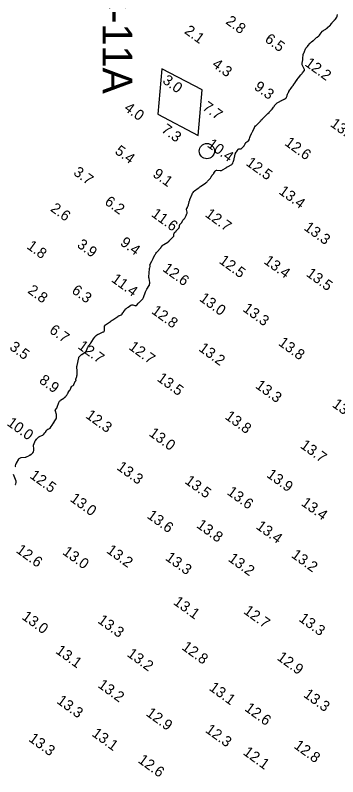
# Model space of a CAD drawing. Extents: x 815352 to 820877, y 582403 to 597439.
# Drawn here: x 819252.3 to 819404.5, y 587881.6 to 588241.6 of the extents above; entities that cross this region are included whole.
import ezdxf

# ---------------------------------------------------------------- set-up
doc = ezdxf.new("R2010")
doc.units = 0
for name, color, linetype in [('V-CHAN-NAID', 7, 'Continuous'), ('V-CONT-EL12', 7, 'Continuous'), ('V-TOPO-SOUN', 7, 'Continuous')]:
    doc.layers.add(name, color=color, linetype=linetype)

msp = doc.modelspace()

# ---------------------------------------------------------------- linework, layer by layer
at = {"layer": 'V-CHAN-NAID'}
msp.add_lwpolyline([(819338.7, 588184.78), (819340.58, 588206.33), (819321.4, 588216.35), (819319.53, 588194.79)], close=True, dxfattribs=at)
msp.add_circle((819342.74, 588177.41), 3.6, dxfattribs=at)
at = {"layer": 'V-CONT-EL12'}
for points in [[(819252.29, 588028.07), (819252.34, 588028.23), (819252.39, 588028.4), (819252.43, 588028.57), (819252.57, 588029.24), (819252.61, 588029.41), (819252.66, 588029.57), (819252.73, 588029.72), (819252.81, 588029.87), (819253.92, 588031.73), (819254.15, 588032.03), (819254.43, 588032.26), (819254.75, 588032.42), (819255.12, 588032.5), (819257.09, 588032.72), (819257.29, 588032.75), (819257.49, 588032.8), (819257.67, 588032.87), (819257.85, 588032.96), (819258.64, 588033.4), (819258.78, 588033.48), (819258.92, 588033.55), (819259.05, 588033.63), (819259.19, 588033.71), (819259.83, 588034.05), (819259.92, 588034.11), (819260.01, 588034.17), (819260.1, 588034.25), (819260.17, 588034.33), (819260.57, 588034.77), (819260.59, 588034.8), (819260.62, 588034.83), (819260.64, 588034.85), (819260.67, 588034.88), (819260.76, 588034.98), (819260.79, 588035.01), (819260.8, 588035.03), (819260.82, 588035.07), (819260.83, 588035.1), (819261.03, 588036.14), (819261.06, 588036.32), (819261.08, 588036.51), (819261.07, 588036.69), (819261.05, 588036.88), (819260.92, 588037.83), (819260.9, 588038.05), (819260.91, 588038.26), (819260.95, 588038.47), (819261.02, 588038.68), (819261.67, 588040.37), (819261.72, 588040.49), (819261.79, 588040.6), (819261.86, 588040.71), (819261.95, 588040.81), (819262.33, 588041.19), (819262.42, 588041.28), (819262.51, 588041.37), (819262.61, 588041.47), (819262.7, 588041.57), (819263.2, 588042.09), (819263.31, 588042.21), (819263.44, 588042.3), (819263.58, 588042.39), (819263.73, 588042.46), (819265.14, 588043.03), (819265.32, 588043.12), (819265.49, 588043.23), (819265.64, 588043.37), (819265.77, 588043.52), (819266.29, 588044.19), (819266.41, 588044.35), (819266.53, 588044.51), (819266.65, 588044.67), (819266.77, 588044.83), (819267.27, 588045.51), (819267.39, 588045.64), (819267.52, 588045.77), (819267.66, 588045.87), (819267.81, 588045.96), (819268.47, 588046.29), (819268.62, 588046.38), (819268.76, 588046.49), (819268.88, 588046.61), (819268.99, 588046.76), (819269.99, 588048.31), (819270.04, 588048.39), (819270.1, 588048.47), (819270.16, 588048.55), (819270.22, 588048.63), (819270.56, 588049.03), (819270.58, 588049.06), (819270.6, 588049.09), (819270.61, 588049.13), (819270.61, 588049.17), (819270.62, 588049.32), (819270.63, 588049.36), (819270.64, 588049.4), (819270.65, 588049.43), (819270.67, 588049.47), (819271.59, 588050.89), (819271.62, 588050.93), (819271.64, 588050.98), (819271.66, 588051.03), (819271.68, 588051.08), (819271.75, 588051.29), (819271.76, 588051.34), (819271.77, 588051.39), (819271.78, 588051.45), (819271.79, 588051.5), (819271.83, 588052.24), (819271.83, 588052.39), (819271.82, 588052.52), (819271.8, 588052.66), (819271.76, 588052.8), (819271.22, 588054.42), (819271.18, 588054.59), (819271.18, 588054.76), (819271.23, 588054.92), (819271.32, 588055.08), (819271.75, 588055.68), (819271.85, 588055.84), (819271.94, 588056), (819272.02, 588056.16), (819272.09, 588056.33), (819272.89, 588058.55), (819273.03, 588058.85), (819273.2, 588059.12), (819273.42, 588059.36), (819273.68, 588059.57), (819275.18, 588060.6), (819275.26, 588060.66), (819275.35, 588060.72), (819275.43, 588060.78), (819275.51, 588060.85), (819275.85, 588061.11), (819275.92, 588061.17), (819275.99, 588061.24), (819276.06, 588061.31), (819276.12, 588061.38), (819276.36, 588061.7), (819276.42, 588061.78), (819276.47, 588061.86), (819276.53, 588061.94), (819276.58, 588062.03), (819276.97, 588062.69), (819277.05, 588062.83), (819277.14, 588062.97), (819277.23, 588063.11), (819277.32, 588063.24), (819277.92, 588064.16), (819278.03, 588064.34), (819278.14, 588064.52), (819278.23, 588064.71), (819278.31, 588064.9), (819278.68, 588065.78), (819278.75, 588065.92), (819278.83, 588066.04), (819278.94, 588066.14), (819279.05, 588066.23), (819279.56, 588066.57), (819279.68, 588066.66), (819279.78, 588066.76), (819279.86, 588066.88), (819279.93, 588067.01), (819280.37, 588068.16), (819280.41, 588068.25), (819280.46, 588068.34), (819280.51, 588068.42), (819280.58, 588068.5), (819280.9, 588068.86), (819280.94, 588068.9), (819280.96, 588068.95), (819280.97, 588069), (819280.97, 588069.06), (819280.94, 588069.28), (819280.94, 588069.34), (819280.94, 588069.4), (819280.95, 588069.45), (819280.96, 588069.51), (819281.34, 588070.81), (819281.37, 588070.9), (819281.39, 588071), (819281.41, 588071.1), (819281.43, 588071.2), (819281.48, 588071.59), (819281.49, 588071.69), (819281.49, 588071.79), (819281.49, 588071.89), (819281.49, 588071.99), (819281.46, 588072.66), (819281.46, 588072.81), (819281.45, 588072.95), (819281.45, 588073.1), (819281.45, 588073.24), (819281.42, 588075.63), (819281.42, 588075.67), (819281.42, 588075.7), (819281.42, 588075.73), (819281.43, 588075.77), (819281.46, 588075.9), (819281.47, 588075.94), (819281.48, 588075.97), (819281.49, 588076), (819281.5, 588076.04), (819282.23, 588079.59), (819282.28, 588079.78), (819282.36, 588079.95), (819282.46, 588080.11), (819282.59, 588080.25), (819283.16, 588080.79), (819283.3, 588080.92), (819283.45, 588081.05), (819283.6, 588081.17), (819283.76, 588081.29), (819284.9, 588082.11), (819285, 588082.18), (819285.1, 588082.26), (819285.2, 588082.33), (819285.29, 588082.4), (819285.68, 588082.69), (819285.77, 588082.76), (819285.85, 588082.85), (819285.91, 588082.95), (819285.96, 588083.05), (819286.6, 588084.68), (819286.67, 588084.83), (819286.75, 588084.98), (819286.84, 588085.13), (819286.94, 588085.27), (819287.44, 588085.91), (819287.5, 588086), (819287.56, 588086.08), (819287.63, 588086.17), (819287.68, 588086.25), (819287.92, 588086.6), (819287.98, 588086.68), (819288.04, 588086.77), (819288.09, 588086.86), (819288.15, 588086.94), (819289.51, 588089.07), (819289.6, 588089.2), (819289.68, 588089.32), (819289.78, 588089.43), (819289.88, 588089.55), (819290.32, 588090.03), (819290.4, 588090.12), (819290.49, 588090.2), (819290.58, 588090.28), (819290.68, 588090.35), (819291.08, 588090.62), (819291.19, 588090.69), (819291.29, 588090.75), (819291.4, 588090.8), (819291.51, 588090.85), (819293.84, 588091.88), (819294.09, 588092.03), (819294.28, 588092.23), (819294.39, 588092.48), (819294.43, 588092.77), (819294.47, 588094.6), (819294.48, 588094.64), (819294.48, 588094.68), (819294.49, 588094.71), (819294.51, 588094.75), (819294.57, 588094.89), (819294.59, 588094.92), (819294.61, 588094.95), (819294.63, 588094.98), (819294.65, 588095.02), (819294.78, 588095.19), (819294.81, 588095.22), (819294.84, 588095.26), (819294.87, 588095.29), (819294.91, 588095.32), (819297.22, 588096.88), (819297.6, 588097.14), (819297.99, 588097.4), (819298.38, 588097.66), (819298.76, 588097.92), (819300.72, 588099.24), (819300.9, 588099.35), (819301.09, 588099.46), (819301.28, 588099.56), (819301.48, 588099.65), (819302.38, 588100.03), (819302.51, 588100.1), (819302.64, 588100.19), (819302.74, 588100.3), (819302.83, 588100.43), (819303.14, 588100.99), (819303.22, 588101.13), (819303.31, 588101.26), (819303.4, 588101.39), (819303.5, 588101.51), (819304.56, 588102.75), (819304.78, 588102.99), (819305.01, 588103.21), (819305.25, 588103.41), (819305.52, 588103.61), (819306.83, 588104.5), (819307.05, 588104.62), (819307.28, 588104.69), (819307.52, 588104.7), (819307.76, 588104.65), (819308.77, 588104.36), (819309.01, 588104.32), (819309.23, 588104.35), (819309.44, 588104.44), (819309.62, 588104.6), (819310.36, 588105.4), (819310.54, 588105.6), (819310.72, 588105.8), (819310.91, 588105.99), (819311.1, 588106.18), (819312.07, 588107.14), (819312.28, 588107.37), (819312.46, 588107.62), (819312.62, 588107.89), (819312.75, 588108.17), (819313.8, 588110.82), (819313.94, 588111.16), (819314.1, 588111.5), (819314.27, 588111.82), (819314.46, 588112.15), (819315.55, 588113.93), (819315.58, 588113.99), (819315.61, 588114.06), (819315.64, 588114.13), (819315.66, 588114.2), (819315.72, 588114.52), (819315.73, 588114.58), (819315.75, 588114.65), (819315.76, 588114.71), (819315.77, 588114.77), (819315.81, 588115.03), (819315.82, 588115.09), (819315.83, 588115.15), (819315.82, 588115.22), (819315.81, 588115.28), (819315.47, 588117.16), (819315.45, 588117.23), (819315.44, 588117.3), (819315.42, 588117.37), (819315.4, 588117.44), (819315.33, 588117.71), (819315.32, 588117.78), (819315.31, 588117.85), (819315.31, 588117.92), (819315.31, 588117.99), (819315.64, 588121.73), (819315.66, 588121.86), (819315.68, 588121.99), (819315.72, 588122.12), (819315.77, 588122.24), (819316.01, 588122.81), (819316.04, 588122.88), (819316.04, 588122.96), (819316.03, 588123.03), (819316, 588123.11), (819315.84, 588123.4), (819315.81, 588123.48), (819315.8, 588123.55), (819315.81, 588123.63), (819315.84, 588123.7), (819316.72, 588125.37), (819316.88, 588125.67), (819317.04, 588125.97), (819317.2, 588126.28), (819317.36, 588126.58), (819318.23, 588128.29), (819318.44, 588128.67), (819318.67, 588129.03), (819318.93, 588129.38), (819319.2, 588129.71), (819320.81, 588131.53), (819320.94, 588131.68), (819321.08, 588131.83), (819321.21, 588131.98), (819321.34, 588132.13), (819321.86, 588132.74), (819322, 588132.88), (819322.15, 588133.02), (819322.3, 588133.14), (819322.47, 588133.25), (819324.27, 588134.31), (819324.37, 588134.37), (819324.46, 588134.44), (819324.55, 588134.52), (819324.64, 588134.6), (819324.97, 588134.94), (819325.05, 588135.03), (819325.14, 588135.11), (819325.22, 588135.2), (819325.3, 588135.29), (819327.02, 588137.04), (819327.08, 588137.11), (819327.12, 588137.18), (819327.14, 588137.26), (819327.15, 588137.35), (819327.15, 588137.7), (819327.15, 588137.79), (819327.16, 588137.88), (819327.17, 588137.96), (819327.19, 588138.05), (819327.31, 588138.51), (819327.34, 588138.61), (819327.38, 588138.7), (819327.44, 588138.79), (819327.51, 588138.88), (819328.18, 588139.61), (819328.32, 588139.76), (819328.46, 588139.91), (819328.6, 588140.06), (819328.74, 588140.2), (819329.4, 588140.88), (819329.53, 588141.03), (819329.63, 588141.19), (819329.7, 588141.37), (819329.74, 588141.56), (819329.87, 588142.38), (819329.91, 588142.56), (819329.98, 588142.73), (819330.08, 588142.88), (819330.21, 588143.02), (819330.92, 588143.65), (819330.99, 588143.72), (819331.05, 588143.81), (819331.09, 588143.89), (819331.13, 588143.99), (819331.24, 588144.39), (819331.28, 588144.48), (819331.32, 588144.57), (819331.38, 588144.65), (819331.45, 588144.73), (819331.92, 588145.21), (819332.02, 588145.32), (819332.11, 588145.43), (819332.19, 588145.55), (819332.26, 588145.68), (819332.94, 588146.91), (819333, 588147.04), (819333.06, 588147.17), (819333.12, 588147.3), (819333.16, 588147.43), (819333.34, 588147.96), (819333.37, 588148.1), (819333.39, 588148.23), (819333.4, 588148.37), (819333.38, 588148.51), (819333.19, 588149.85), (819333.18, 588149.97), (819333.19, 588150.09), (819333.22, 588150.2), (819333.27, 588150.31), (819333.52, 588150.78), (819333.57, 588150.87), (819333.62, 588150.96), (819333.67, 588151.06), (819333.71, 588151.15), (819333.89, 588151.53), (819333.94, 588151.62), (819333.97, 588151.72), (819334.01, 588151.82), (819334.03, 588151.92), (819334.38, 588153.38), (819334.45, 588153.66), (819334.54, 588153.93), (819334.63, 588154.2), (819334.73, 588154.47), (819335.73, 588156.96), (819335.95, 588157.43), (819336.23, 588157.85), (819336.56, 588158.23), (819336.95, 588158.56), (819338.65, 588159.86), (819339.04, 588160.16), (819339.44, 588160.45), (819339.84, 588160.74), (819340.24, 588161.02), (819342.23, 588162.4), (819342.45, 588162.56), (819342.65, 588162.73), (819342.85, 588162.91), (819343.04, 588163.11), (819343.82, 588163.97), (819343.97, 588164.13), (819344.11, 588164.3), (819344.24, 588164.48), (819344.37, 588164.66), (819344.95, 588165.49), (819345.04, 588165.62), (819345.13, 588165.74), (819345.22, 588165.87), (819345.31, 588165.99), (819345.69, 588166.47), (819345.79, 588166.59), (819345.88, 588166.72), (819345.97, 588166.84), (819346.05, 588166.97), (819346.7, 588167.94), (819346.85, 588168.11), (819347.03, 588168.23), (819347.24, 588168.3), (819347.47, 588168.3), (819348.97, 588168.16), (819349.29, 588168.16), (819349.6, 588168.21), (819349.9, 588168.31), (819350.19, 588168.46), (819351.79, 588169.48), (819351.85, 588169.52), (819351.9, 588169.57), (819351.96, 588169.61), (819352.02, 588169.66), (819352.23, 588169.85), (819352.28, 588169.9), (819352.34, 588169.94), (819352.4, 588169.99), (819352.46, 588170.02), (819354.48, 588171.13), (819354.62, 588171.23), (819354.74, 588171.34), (819354.84, 588171.47), (819354.92, 588171.62), (819355.21, 588172.25), (819355.27, 588172.41), (819355.33, 588172.57), (819355.38, 588172.73), (819355.42, 588172.9), (819356.1, 588176.02), (819356.13, 588176.15), (819356.18, 588176.26), (819356.24, 588176.37), (819356.31, 588176.48), (819356.63, 588176.89), (819356.71, 588176.99), (819356.79, 588177.09), (819356.87, 588177.19), (819356.95, 588177.3), (819357.69, 588178.29), (819357.78, 588178.39), (819357.88, 588178.45), (819358, 588178.49), (819358.12, 588178.49), (819358.67, 588178.46), (819358.8, 588178.46), (819358.92, 588178.49), (819359.04, 588178.55), (819359.14, 588178.64), (819360.2, 588179.7), (819360.32, 588179.83), (819360.41, 588179.96), (819360.49, 588180.1), (819360.56, 588180.26), (819360.79, 588180.9), (819360.86, 588181.05), (819360.94, 588181.19), (819361.05, 588181.31), (819361.18, 588181.42), (819362.02, 588182.02), (819362.11, 588182.09), (819362.19, 588182.16), (819362.27, 588182.24), (819362.34, 588182.32), (819362.72, 588182.78), (819362.74, 588182.8), (819362.76, 588182.83), (819362.76, 588182.87), (819362.77, 588182.9), (819362.77, 588183.03), (819362.77, 588183.07), (819362.77, 588183.1), (819362.78, 588183.13), (819362.79, 588183.17), (819363.03, 588183.8), (819363.08, 588183.91), (819363.12, 588184.03), (819363.17, 588184.14), (819363.22, 588184.25), (819363.87, 588185.71), (819364, 588185.99), (819364.13, 588186.27), (819364.26, 588186.55), (819364.39, 588186.83), (819365.19, 588188.54), (819365.24, 588188.65), (819365.3, 588188.75), (819365.37, 588188.84), (819365.45, 588188.93), (819365.76, 588189.29), (819365.84, 588189.38), (819365.92, 588189.46), (819366.01, 588189.55), (819366.09, 588189.63), (819368.02, 588191.54), (819368.06, 588191.59), (819368.11, 588191.64), (819368.15, 588191.69), (819368.18, 588191.74), (819368.32, 588191.97), (819368.36, 588192.02), (819368.4, 588192.07), (819368.44, 588192.12), (819368.49, 588192.16), (819368.79, 588192.4), (819368.86, 588192.46), (819368.92, 588192.51), (819368.99, 588192.57), (819369.05, 588192.63), (819370.45, 588194.1), (819370.54, 588194.19), (819370.64, 588194.28), (819370.73, 588194.38), (819370.82, 588194.47), (819371.19, 588194.84), (819371.28, 588194.93), (819371.38, 588195.02), (819371.47, 588195.11), (819371.57, 588195.2), (819372.07, 588195.66), (819372.19, 588195.77), (819372.3, 588195.88), (819372.41, 588195.99), (819372.51, 588196.11), (819373.04, 588196.7), (819373.17, 588196.84), (819373.28, 588196.98), (819373.4, 588197.13), (819373.51, 588197.28), (819374.19, 588198.2), (819374.32, 588198.37), (819374.45, 588198.55), (819374.58, 588198.72), (819374.72, 588198.89), (819375.25, 588199.58), (819375.39, 588199.74), (819375.55, 588199.89), (819375.72, 588200.02), (819375.9, 588200.14), (819377.2, 588200.9), (819377.4, 588201.01), (819377.6, 588201.12), (819377.8, 588201.22), (819378.01, 588201.32), (819378.98, 588201.79), (819379.11, 588201.85), (819379.24, 588201.92), (819379.37, 588202), (819379.49, 588202.07), (819379.98, 588202.39), (819380.1, 588202.47), (819380.19, 588202.57), (819380.26, 588202.69), (819380.32, 588202.82), (819380.56, 588203.59), (819380.62, 588203.76), (819380.68, 588203.94), (819380.75, 588204.11), (819380.82, 588204.27), (819381.14, 588204.97), (819381.22, 588205.14), (819381.31, 588205.3), (819381.4, 588205.47), (819381.5, 588205.63), (819381.94, 588206.29), (819382.05, 588206.45), (819382.16, 588206.61), (819382.27, 588206.78), (819382.38, 588206.94), (819382.92, 588207.75), (819383.04, 588207.93), (819383.17, 588208.11), (819383.29, 588208.29), (819383.42, 588208.47), (819383.93, 588209.18), (819384.05, 588209.36), (819384.18, 588209.54), (819384.31, 588209.72), (819384.44, 588209.89), (819385.42, 588211.23), (819385.42, 588211.23), (819385.43, 588211.24), (819385.43, 588211.25), (819385.43, 588211.26), (819385.44, 588211.3), (819385.45, 588211.31), (819385.45, 588211.32), (819385.45, 588211.33), (819385.46, 588211.34), (819385.73, 588211.8), (819385.78, 588211.88), (819385.84, 588211.96), (819385.89, 588212.03), (819385.95, 588212.1), (819387.11, 588213.45), (819387.3, 588213.68), (819387.49, 588213.9), (819387.68, 588214.13), (819387.86, 588214.36), (819388.6, 588215.28), (819388.75, 588215.51), (819388.81, 588215.76), (819388.79, 588216), (819388.7, 588216.26), (819387.98, 588217.61), (819387.85, 588217.93), (819387.76, 588218.25), (819387.73, 588218.58), (819387.75, 588218.92), (819387.97, 588220.48), (819388, 588220.73), (819388.03, 588220.99), (819388.06, 588221.25), (819388.08, 588221.51), (819388.16, 588222.74), (819388.18, 588222.9), (819388.21, 588223.05), (819388.26, 588223.2), (819388.31, 588223.34), (819388.57, 588223.92), (819388.63, 588224.06), (819388.69, 588224.21), (819388.76, 588224.35), (819388.82, 588224.5), (819389.3, 588225.66), (819389.36, 588225.8), (819389.44, 588225.93), (819389.52, 588226.06), (819389.62, 588226.18), (819390.02, 588226.65), (819390.12, 588226.77), (819390.22, 588226.88), (819390.32, 588227), (819390.42, 588227.12), (819391.53, 588228.46), (819391.66, 588228.61), (819391.81, 588228.75), (819391.96, 588228.89), (819392.13, 588229.01), (819392.8, 588229.48), (819392.96, 588229.6), (819393.12, 588229.73), (819393.27, 588229.86), (819393.42, 588230.01), (819394.08, 588230.7), (819394.23, 588230.85), (819394.39, 588230.99), (819394.56, 588231.13), (819394.74, 588231.26), (819395.59, 588231.84), (819395.7, 588231.93), (819395.8, 588232.02), (819395.89, 588232.12), (819395.97, 588232.23), (819396.27, 588232.69), (819396.35, 588232.8), (819396.43, 588232.91), (819396.51, 588233.02), (819396.59, 588233.13), (819397.34, 588234.03), (819397.46, 588234.17), (819397.59, 588234.29), (819397.73, 588234.4), (819397.87, 588234.49), (819398.6, 588234.92), (819398.7, 588234.98), (819398.8, 588235.05), (819398.89, 588235.11), (819398.99, 588235.18), (819399.37, 588235.46), (819399.47, 588235.54), (819399.56, 588235.61), (819399.65, 588235.69), (819399.74, 588235.76), (819400.78, 588236.69), (819400.9, 588236.81), (819401.02, 588236.93), (819401.13, 588237.07), (819401.23, 588237.21), (819401.61, 588237.79), (819401.71, 588237.93), (819401.81, 588238.07), (819401.92, 588238.21), (819402.04, 588238.33), (819402.97, 588239.32), (819403.01, 588239.36), (819403.05, 588239.4), (819403.08, 588239.44), (819403.12, 588239.48), (819403.27, 588239.63), (819403.3, 588239.67), (819403.34, 588239.71), (819403.37, 588239.75), (819403.4, 588239.79), (819404.04, 588240.67), (819404.13, 588240.8), (819404.2, 588240.94), (819404.25, 588241.08), (819404.29, 588241.23), (819404.43, 588241.95)], [(819252.23, 588019.78), (819252.36, 588019.84), (819252.46, 588019.92), (819252.54, 588020.03), (819252.58, 588020.16), (819252.71, 588020.76), (819252.74, 588020.9), (819252.74, 588021.05), (819252.72, 588021.19), (819252.68, 588021.33), (819251.53, 588024.44)]]:
    msp.add_lwpolyline(points, dxfattribs=at)

# ---------------------------------------------------------------- texts
at = {"layer": 'V-CHAN-NAID'}
msp.add_text('GC-11A', height=14, rotation=270, dxfattribs=at).set_placement((819293.48, 588272.07))
at = {"layer": 'V-TOPO-SOUN'}
for s, p in [('2.8', (819351.27, 588237.94)), ('2.1', (819331.79, 588233.37)), ('6.5', (819369.7, 588229.45)), ('4.3', (819344.84, 588217.57)), ('12.2 ', (819388.62, 588218.05)), ('3.0', (819321.4, 588209.93)), ('9.3', (819364.66, 588206.91)), ('4.0', (819303.3, 588196.91)), ('7.7', (819340.31, 588197.29)), ('7.3', (819320.89, 588186.73)), ('13.2 ', (819400.63, 588189.44)), ('12.6 ', (819379.09, 588180.51)), ('5.4', (819298.94, 588176.56)), ('10.4 ', (819342.53, 588179.7)), ('12.5 ', (819360.83, 588171.03)), ('3.7', (819279.35, 588166.52)), ('9.1', (819316.8, 588165.69)), ('13.4 ', (819376.32, 588157.55)), ('6.2', (819294.12, 588152.58)), ('2.6', (819268.56, 588149.4)), ('11.6 ', (819316.16, 588146.85)), ('12.7 ', (819341.54, 588146.76)), ('13.3 ', (819388.2, 588140.46)), ('9.4', (819301.47, 588133.29)), ('1.8', (819257.37, 588131.64)), ('3.9', (819281.09, 588132.3)), ('12.5 ', (819348.13, 588124.74)), ('13.4 ', (819369.27, 588124.61)), ('12.6 ', (819321.51, 588121)), ('11.4 ', (819297.29, 588115.98)), ('13.5 ', (819389.27, 588118.64)), ('2.8', (819257.8, 588110.68)), ('6.3', (819278.57, 588110.65)), ('13.0 ', (819338.83, 588106.94)), ('12.8 ', (819316.22, 588101.02)), ('13.3 ', (819359.33, 588102.04)), ('6.7', (819268, 588091.88)), ('3.5', (819249.19, 588083.91)), ('12.7 ', (819281.47, 588084.36)), ('12.7 ', (819305.49, 588084.03)), ('13.2 ', (819338.53, 588083.31)), ('13.8 ', (819376.12, 588085.96)), ('8.9', (819263.18, 588068.19)), ('13.5 ', (819318.86, 588069.1)), ('13.3 ', (819365.27, 588065.75)), ('13.7 ', (819401.55, 588056.83)), ('12.3 ', (819285.15, 588051.61)), ('13.8 ', (819350.93, 588051.12)), ('10.0 ', (819248.01, 588048.08)), ('13.0 ', (819315.04, 588043.16)), ('13.7 ', (819386.46, 588037.44)), ('13.3 ', (819299.85, 588027.17)), ('12.5 ', (819258.79, 588023.2)), ('13.9 ', (819370.58, 588023.63)), ('13.5 ', (819331.95, 588020.64)), ('13.6 ', (819351.89, 588015.42)), ('13.0 ', (819277.8, 588012.22)), ('13.4 ', (819386.89, 588010.24)), ('13.6 ', (819314.13, 588004.26)), ('13.8 ', (819337.48, 587999.78)), ('13.4 ', (819365.56, 587999.22)), ('12.6 ', (819252.31, 587987.96)), ('13.0 ', (819274.23, 587987.12)), ('13.2 ', (819294.99, 587987.83)), ('13.3 ', (819322.78, 587984.39)), ('13.2 ', (819352.44, 587983.9)), ('13.2 ', (819382.23, 587985.67)), ('13.1 ', (819326.57, 587963.45)), ('12.7 ', (819359.69, 587959.16)), ('13.0 ', (819255.03, 587956.48)), ('13.3 ', (819290.82, 587954.73)), ('13.3 ', (819385.77, 587955.55)), ('13.1 ', (819270.96, 587940.38)), ('12.8 ', (819330.52, 587942.13)), ('13.2 ', (819304.7, 587938.88)), ('12.9 ', (819375.47, 587937.24)), ('13.2 ', (819290.92, 587924.22)), ('13.1 ', (819343.43, 587922.9)), ('13.3 ', (819387.97, 587919.69)), ('13.3 ', (819271.5, 587916.7)), ('12.9 ', (819313.66, 587910.83)), ('12.6 ', (819360.22, 587913.16)), ('12.3 ', (819341.64, 587902.99)), ('13.1 ', (819288.09, 587901.24)), ('13.3 ', (819258.24, 587898.79)), ('12.1 ', (819359.48, 587892.42)), ('12.8 ', (819383.44, 587895.51)), ('12.6 ', (819309.86, 587888.68))]:
    msp.add_text(s, height=5, rotation=324, dxfattribs=at).set_placement(p)

doc.saveas('drawing.dxf')
